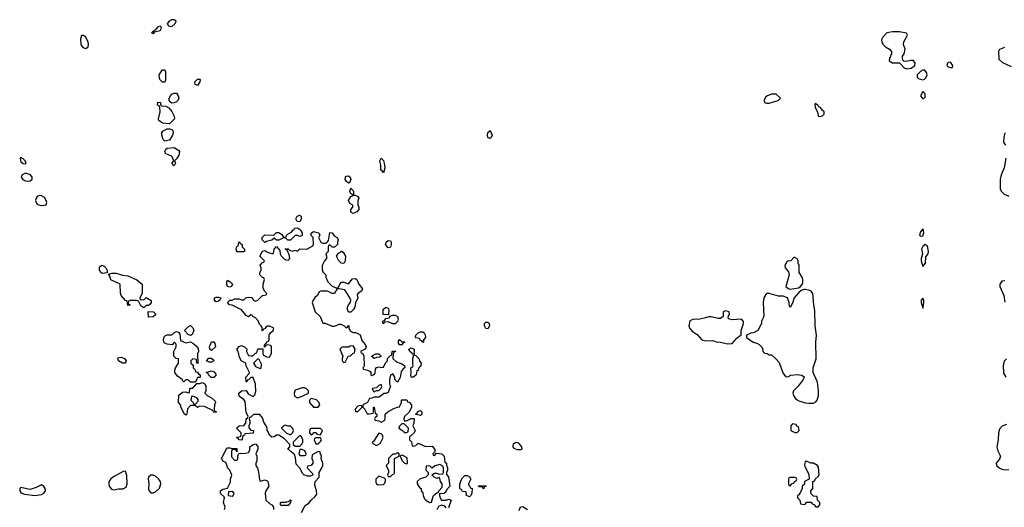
# Model space of a CAD drawing. Header units: inches. Extents: x 2380053 to 2584298, y 380219 to 546618.
# Tile 338 of 656: x 2533241 to 2541712, y 425329 to 429524. Entities that reach past the tile are written whole.
import ezdxf

# ---------------------------------------------------------------- set-up
doc = ezdxf.new("R2010")
doc.units = ezdxf.units.IN
doc.header["$MEASUREMENT"] = 0
doc.layers.add('C5432', color=7, linetype='Continuous')
doc.layers.add('C5442', color=7, linetype='Continuous')

msp = doc.modelspace()

# ---------------------------------------------------------------- linework, layer by layer
at = {"layer": 'C5432', "color": 2}
for points, elevation in [([(2534550, 429524), (2534530, 429514), (2534511, 429490), (2534522, 429470), (2534550, 429466), (2534579, 429490), (2534588, 429510), (2534570, 429522)], 38), ([(2534450, 429468), (2534430, 429462), (2534406.4, 429433.6), (2534394, 429430), (2534398, 429422), (2534390, 429426), (2534384.7, 429415.3), (2534374, 429410), (2534390, 429404.7), (2534398, 429410), (2534400.4, 429419.6), (2534450, 429432), (2534462, 429450), (2534459, 429459)], 38), ([(2533790, 429389), (2533771.6, 429388.4), (2533764.9, 429355.1), (2533768, 429310), (2533785.5, 429285.5), (2533810, 429276.3), (2533829.5, 429290.5), (2533834, 429310), (2533831.4, 429331.4), (2533810, 429373.2)], 38), ([(2534490, 428986), (2534470, 428988), (2534448, 429010), (2534443.1, 429023.1), (2534442, 429050), (2534470, 429092), (2534490, 429092), (2534494.4, 429074.4), (2534496, 429004)], 34), ([(2534770, 428958), (2534750, 428966), (2534748.7, 428990), (2534770, 429011.3), (2534790, 429012), (2534794, 429010), (2534791.3, 428990)], 34), ([(2534550, 428806), (2534536.4, 428816.4), (2534528, 428830), (2534528, 428850), (2534538, 428870), (2534550, 428882), (2534570, 428892), (2534588.7, 428891.3), (2534604.7, 428870), (2534611.3, 428850), (2534602, 428830), (2534590, 428818), (2534570, 428808)], 34), ([(2534530, 428628), (2534470, 428635.3), (2534438, 428658), (2534435.3, 428670), (2534449, 428730), (2534448, 428768), (2534442, 428782), (2534428, 428790), (2534430, 428814), (2534451.1, 428811.1), (2534452.7, 428792.7), (2534462, 428782), (2534499.6, 428779.6), (2534524.7, 428764.7), (2534550, 428734), (2534570, 428694), (2534572, 428670)], 34), ([(2539750, 428882), (2539710, 428882), (2539674, 428870), (2539659.6, 428860.4), (2539642, 428830), (2539654, 428810), (2539670, 428804.7), (2539690, 428806), (2539766, 428830), (2539786, 428850)], 38), ([(2534490, 428478), (2534474, 428494), (2534462.7, 428530), (2534464, 428550), (2534473.6, 428566.4), (2534510, 428584.7), (2534530, 428584.7), (2534550, 428578), (2534558, 428570), (2534561, 428550), (2534556, 428530), (2534530, 428488.7)], 34), ([(2537290, 428502), (2537269.3, 428509.3), (2537265.2, 428530), (2537270, 428554), (2537290, 428572), (2537304.7, 428530), (2537298, 428510)], 34), ([(2534570, 428266), (2534548.9, 428288.9), (2534568, 428310), (2534548.9, 428348.9), (2534498, 428370), (2534490, 428386), (2534498, 428410), (2534510, 428418), (2534570, 428424.7), (2534610, 428398), (2534614.8, 428390), (2534610, 428358), (2534590, 428326), (2534574, 428310), (2534582, 428290)], 34), ([(2533250, 428338), (2533244.7, 428330), (2533250, 428302), (2533270, 428286), (2533290, 428284.7), (2533298, 428290), (2533288, 428310), (2533270, 428328)], 38), ([(2536370, 428206), (2536362, 428222), (2536348.7, 428230), (2536348.7, 428270), (2536338, 428310), (2536350, 428332), (2536370, 428314), (2536376, 428290), (2536382, 428250)], 34), ([(2533290, 428203.7), (2533262.8, 428190), (2533254.8, 428170), (2533268, 428148), (2533290, 428137.3), (2533310, 428134.8), (2533330, 428138.8), (2533348.9, 428151.1), (2533349, 428170), (2533335.3, 428190)], 38), ([(2536070, 428118), (2536050, 428135.3), (2536041.2, 428150), (2536044, 428170), (2536050, 428178), (2536070, 428181), (2536084.7, 428170), (2536090.9, 428149.1), (2536078, 428122)], 34), ([(2536114, 428014), (2536126, 428014), (2536150, 428002), (2536158, 427990), (2536151.3, 427970), (2536151.3, 427930), (2536158, 427910), (2536158, 427890), (2536142, 427870), (2536130, 427864), (2536110, 427858), (2536089.1, 427869.1), (2536089, 427890), (2536108, 427910), (2536107.3, 427927.3), (2536082, 427942), (2536069.1, 427969.1), (2536090, 428002), (2536106, 428010), (2536102, 428022), (2536090, 428026), (2536082, 428050), (2536090, 428074), (2536112, 428050)], 34), ([(2533410, 428012.7), (2533390, 428002.7), (2533381.6, 427990), (2533378.4, 427970), (2533384.9, 427944.9), (2533394.9, 427934.9), (2533426, 427926), (2533450, 427927.3), (2533469.2, 427930.8), (2533474.5, 427950), (2533469.5, 427970), (2533454, 427994), (2533430, 428009.6)], 38), ([(2535650, 427786), (2535627.3, 427787.3), (2535618, 427810), (2535627.3, 427832.7), (2535650, 427842), (2535662, 427830), (2535662, 427810)], 34), ([(2535650, 427658), (2535630, 427668), (2535610, 427668), (2535571.6, 427628.4), (2535548.4, 427628.4), (2535530, 427646), (2535510, 427648), (2535471.6, 427628.4), (2535450, 427628), (2535430, 427646), (2535411.3, 427628.7), (2535363.6, 427616.4), (2535350, 427608), (2535326, 427630), (2535326, 427650), (2535350, 427674), (2535428.4, 427671.6), (2535450, 427692), (2535470, 427692), (2535496.9, 427676.9), (2535510, 427654), (2535530, 427654), (2535543.1, 427676.9), (2535582, 427698), (2535590, 427714), (2535602, 427718), (2535606, 427730), (2535630, 427734), (2535656.9, 427716.9), (2535671.1, 427691.1), (2535670, 427668)], 34), ([(2536410, 427562), (2536389, 427590), (2536395.3, 427610), (2536410, 427624.7), (2536430, 427622), (2536438, 427610), (2536438, 427590), (2536430, 427568)], 34), ([(2535110, 427526), (2535108, 427530), (2535102, 427550), (2535110, 427574), (2535122, 427578), (2535126, 427610), (2535130, 427614), (2535138, 427598), (2535154, 427590), (2535154, 427570), (2535174, 427550), (2535174, 427530), (2535170, 427526)], 34), ([(2536030, 427428), (2536006, 427430), (2535986, 427450), (2535966, 427490), (2535983.1, 427516.9), (2536010, 427534), (2536023.6, 427523.6), (2536044.7, 427490), (2536042, 427450)], 34), ([(2539910, 427478), (2539902, 427478), (2539874, 427450), (2539850, 427448), (2539839.6, 427440.4), (2539824.7, 427410), (2539826, 427390), (2539855.3, 427355.3), (2539861, 427330), (2539832, 427230), (2539851.1, 427211.1), (2539870, 427206), (2539942, 427218), (2539955.3, 427224.7), (2539973.6, 427246.4), (2539978, 427262), (2539979, 427290), (2539974, 427310), (2539948, 427350), (2539948, 427410), (2539938, 427430), (2539938, 427450), (2539930, 427466)], 38), ([(2533950, 427342), (2533938, 427350), (2533928.7, 427370), (2533928.9, 427391.1), (2533936.4, 427403.6), (2533950, 427412), (2533970, 427402), (2533982, 427390), (2533992.7, 427367.3), (2533994, 427346), (2533990, 427346)], 34), ([(2534310, 427114), (2534330, 427134), (2534371.3, 427108.7), (2534372, 427090), (2534363.6, 427076.4), (2534350, 427066), (2534330, 427066), (2534310, 427046), (2534283.1, 427063.1), (2534262, 427102), (2534247.3, 427107.3), (2534192.7, 427107.3), (2534178, 427102), (2534174, 427090), (2534178, 427078), (2534190, 427074), (2534192, 427068), (2534170, 427066), (2534166, 427106), (2534150, 427108), (2534115.3, 427150), (2534108.9, 427171.1), (2534106, 427250), (2534025.6, 427285.6), (2534016.4, 427316.4), (2534006, 427334), (2534036.4, 427343.6), (2534070, 427344.7), (2534125.4, 427325.4), (2534170, 427322), (2534250, 427286), (2534294, 427250), (2534294, 427170), (2534274, 427130), (2534278, 427118)], 34), ([(2535050, 427222), (2535028.7, 427230), (2535022, 427250), (2535022, 427270), (2535030, 427282), (2535052, 427270), (2535071, 427250), (2535062, 427230)], 34), ([(2534930, 427098), (2534923.1, 427103.1), (2534918, 427110), (2534918, 427130), (2534930, 427138), (2534950, 427138), (2534971.3, 427131.3), (2534962, 427110), (2534950, 427104)], 34), ([(2536410, 426986), (2536368.4, 426988.4), (2536368.7, 427030), (2536390, 427051.3), (2536410, 427042), (2536418, 427030), (2536414, 426986)], 34), ([(2534350, 426966), (2534347.3, 427012.7), (2534391.6, 427011.6), (2534410, 426994), (2534410, 426986), (2534390, 426968)], 34), ([(2536450, 426908), (2536410, 426926), (2536378, 426922), (2536374, 426910), (2536368, 426908), (2536366, 426930), (2536382, 426938), (2536390, 426954), (2536422, 426958), (2536426, 426974), (2536450, 426982), (2536470, 426982), (2536491.1, 426971.1), (2536498, 426950), (2536490, 426928), (2536470, 426908)], 34), ([(2539310, 427019), (2539292, 427010), (2539292, 426970), (2539270, 426954), (2539250, 426953.2), (2539190, 426969), (2539171.1, 426968.9), (2539142, 426958), (2539091.9, 426948.1), (2539033.7, 426946.3), (2539007.3, 426932.7), (2538999.1, 426890), (2539006.4, 426866.4), (2539026, 426846), (2539070, 426816), (2539110, 426771.3), (2539142.8, 426762.8), (2539205.4, 426765.4), (2539231.6, 426751.6), (2539270, 426751), (2539330, 426736), (2539370, 426738), (2539410, 426784.7), (2539448, 426812), (2539449, 426850), (2539469, 426910), (2539468.7, 426928.7), (2539450, 426948), (2539370, 426941.2), (2539338, 426950), (2539335.3, 426970), (2539348.7, 426990), (2539346, 427010)], 38), ([(2534710, 426808), (2534690, 426815.3), (2534658, 426850), (2534690, 426882), (2534710, 426892), (2534730, 426874), (2534738, 426850), (2534723.6, 426816.4)], 34), ([(2537270, 426864), (2537250, 426868), (2537240.9, 426890), (2537239, 426910), (2537250, 426921), (2537270, 426921), (2537281, 426910), (2537282.8, 426890)], 34), ([(2534670, 426744.7), (2534710, 426752), (2534730, 426742), (2534758, 426718), (2534775.3, 426695.3), (2534778, 426670), (2534772, 426650), (2534772.7, 426567.3), (2534766, 426570), (2534762, 426602), (2534730, 426606), (2534714, 426590), (2534714, 426570), (2534732.7, 426552.7), (2534734, 426530), (2534751.6, 426511.6), (2534754, 426494), (2534771.6, 426491.6), (2534778, 426478), (2534794, 426470), (2534794, 426450), (2534790, 426446), (2534770, 426446), (2534754, 426406), (2534750, 426406), (2534710, 426406), (2534690, 426426), (2534670, 426426), (2534650, 426406), (2534638, 426430), (2534598, 426458), (2534575.3, 426490), (2534575.3, 426510), (2534582, 426530), (2534608, 426570), (2534606, 426606), (2534586, 426610), (2534568, 426630), (2534568, 426670), (2534586, 426710), (2534586, 426730), (2534582, 426742), (2534570, 426746), (2534552, 426728), (2534510, 426733.2), (2534485.1, 426745.1), (2534479.3, 426770), (2534485.2, 426794.8), (2534494, 426806), (2534510, 426814), (2534550, 426814), (2534568.4, 426831.6), (2534590, 426842), (2534599.6, 426839.6), (2534610, 426834), (2534619.6, 426819.6), (2534624.7, 426764.7)], 34), ([(2536530, 426754), (2536550, 426754), (2536554, 426750), (2536538, 426742), (2536530, 426728), (2536510, 426726), (2536500.4, 426740.4), (2536500.4, 426759.6), (2536510, 426774)], 34), ([(2536710, 426746), (2536702, 426762), (2536687.3, 426767.3), (2536682, 426782), (2536650, 426786), (2536646, 426790), (2536648, 426810), (2536670, 426831.3), (2536690, 426838), (2536710, 426838), (2536722, 426830), (2536730, 426814), (2536731.1, 426788.9), (2536714, 426770), (2536714, 426750)], 34), ([(2534890, 426678), (2534878, 426690), (2534875.3, 426710), (2534890, 426752), (2534910, 426752), (2534919.6, 426739.6), (2534924.7, 426710)], 34), ([(2536110, 426718), (2536083.6, 426716.4), (2536070, 426706), (2536012.7, 426707.3), (2535994, 426690), (2536022, 426630), (2536014, 426610), (2536014, 426590), (2536030, 426574), (2536042, 426578), (2536066, 426630), (2536087.3, 426632.7), (2536107.3, 426652.7), (2536122, 426658), (2536126, 426690)], 34), ([(2536610, 426448), (2536605.2, 426465.2), (2536608.7, 426488.7), (2536606, 426530), (2536622, 426538), (2536626, 426550), (2536622, 426562), (2536622, 426610), (2536628, 426630), (2536627.3, 426647.3), (2536598, 426670), (2536588, 426690), (2536610, 426702), (2536634, 426690), (2536634, 426650), (2536638, 426638), (2536650, 426634), (2536674, 426610), (2536683.6, 426583.6), (2536694, 426570), (2536692, 426550), (2536672.7, 426527.3), (2536670, 426506), (2536658, 426502), (2536652, 426470), (2536630, 426448.7)], 34), ([(2534150, 426568.7), (2534126, 426570), (2534090, 426588.7), (2534086, 426614), (2534110, 426621), (2534142, 426610), (2534158, 426590)], 34), ([(2534870, 426578), (2534848, 426590), (2534868.4, 426611.6), (2534890, 426612), (2534912.7, 426592.7), (2534910, 426588), (2534890, 426578)], 34), ([(2535290, 426606), (2535252, 426570), (2535270, 426542), (2535310, 426524.7), (2535318, 426530), (2535320.4, 426560.4), (2535302, 426602)], 34), ([(2536290, 426609), (2536268, 426630), (2536306, 426650), (2536331, 426651), (2536352, 426630), (2536339.6, 426620.4), (2536310, 426618)], 34), ([(2534910, 426446), (2534887.3, 426447.3), (2534866, 426470), (2534862, 426482), (2534846, 426490), (2534890, 426502), (2534915.3, 426495.3), (2534931.3, 426470)], 34), ([(2534910, 426146), (2534902, 426162), (2534830, 426195.3), (2534790, 426198), (2534770, 426188), (2534750, 426206), (2534710, 426206), (2534683.6, 426176.4), (2534678, 426130), (2534670, 426122), (2534658, 426130), (2534628, 426190), (2534627.3, 426207.3), (2534608, 426230), (2534610, 426294), (2534640.4, 426319.6), (2534670, 426322), (2534690, 426314), (2534702, 426318), (2534706, 426350), (2534710, 426354), (2534730, 426354), (2534766, 426394), (2534790, 426394), (2534810, 426402), (2534832.7, 426392.7), (2534842, 426370), (2534842, 426330), (2534834, 426310), (2534854, 426290), (2534891.1, 426271.1), (2534922, 426242), (2534924.7, 426230), (2534918, 426210), (2534914, 426170), (2534918, 426158), (2534930, 426154), (2534931.6, 426148.4)], 34), ([(2535690, 426358), (2535670, 426358), (2535610, 426338), (2535602, 426310), (2535605.4, 426285.4), (2535630, 426272), (2535670, 426284.7), (2535726, 426310), (2535726, 426330), (2535708.4, 426348.4)], 34), ([(2536350, 426386), (2536330, 426378), (2536310, 426358), (2536274, 426350), (2536284.7, 426324.7), (2536290, 426322), (2536310, 426334), (2536330, 426334), (2536350, 426354), (2536358, 426370)], 34), ([(2534730, 426286), (2534718, 426282), (2534714, 426250), (2534734, 426230), (2534738, 426218), (2534750, 426214), (2534776.4, 426243.6), (2534776.4, 426256.4), (2534766, 426270), (2534750, 426278)], 34), ([(2535750, 426266), (2535734, 426250), (2535734, 426230), (2535770, 426192), (2535810, 426192), (2535822, 426210), (2535820.4, 426220.4), (2535814.6, 426234.6), (2535794.6, 426254.6)], 34), ([(2536170, 426206), (2536150, 426198), (2536126.4, 426173.6), (2536130, 426154), (2536150, 426154), (2536186, 426190), (2536182, 426202)], 34), ([(2536690, 426118), (2536670, 426126), (2536648, 426128), (2536650, 426134), (2536662, 426138), (2536667.3, 426152.7), (2536690, 426162), (2536702, 426150), (2536702, 426130)], 34), ([(2535525.4, 426034.6), (2535514, 426030), (2535494, 426010), (2535534, 425970), (2535570, 425954), (2535590, 425974), (2535598, 425990), (2535590, 426006), (2535570, 426026), (2535550, 426026)], 34), ([(2536550, 426046), (2536530, 426046), (2536510, 426026), (2536502, 426010), (2536543.6, 425983.6), (2536550, 425974), (2536570, 425974), (2536582, 425978), (2536586, 426010)], 34), ([(2539890, 426046), (2539874, 426030), (2539874, 425990), (2539910, 425974), (2539930, 425974), (2539946, 425990), (2539942, 426022), (2539927.3, 426027.3), (2539922, 426042)], 38), ([(2535650, 425946), (2535594, 425890), (2535594, 425870), (2535610, 425854), (2535650, 425854), (2535670, 425874), (2535678, 425890), (2535678, 425910), (2535662, 425942)], 34), ([(2535830, 426006), (2535750, 426006), (2535738, 426002), (2535734, 425970), (2535750, 425954), (2535762, 425958), (2535770, 425974), (2535792.7, 425972.7), (2535798, 425958), (2535830, 425954), (2535846, 425990)], 34), ([(2535830, 425926), (2535790, 425926), (2535778, 425922), (2535774, 425910), (2535790, 425874), (2535810, 425874), (2535830, 425894), (2535838, 425910)], 34), ([(2536330, 425966), (2536283.6, 425896.4), (2536274, 425890), (2536278, 425878), (2536310, 425862), (2536342, 425878), (2536368, 425930), (2536362, 425950), (2536350, 425962)], 34), ([(2537550, 425823.6), (2537524.6, 425824.6), (2537495.6, 425835.6), (2537485.1, 425850), (2537490, 425874.8), (2537509.7, 425890.3), (2537530, 425883.8), (2537559.3, 425850), (2537560.7, 425830)], 34), ([(2535670, 425826), (2535650, 425826), (2535642, 425790), (2535650, 425774), (2535690, 425774), (2535702, 425778), (2535706, 425790), (2535694.6, 425814.6)], 34), ([(2536490, 425798), (2536470, 425786), (2536450, 425786), (2536414, 425750), (2536414, 425710), (2536394, 425690), (2536412.7, 425647.3), (2536414, 425630), (2536405.4, 425605.4), (2536410, 425594), (2536430, 425594), (2536447.3, 425612.7), (2536462, 425618), (2536466, 425630), (2536466, 425750), (2536506, 425770), (2536506, 425790)], 34), ([(2536522, 425778), (2536514, 425770), (2536532, 425730), (2536550, 425712), (2536570, 425702), (2536578, 425710), (2536575.3, 425755.3), (2536536.4, 425776.4)], 34), ([(2536856.4, 425696.4), (2536812.7, 425687.3), (2536790, 425666), (2536770, 425686), (2536738, 425682), (2536734, 425650), (2536754, 425630), (2536754, 425610), (2536734, 425590), (2536686, 425574), (2536662, 425550), (2536662, 425530), (2536679.6, 425499.6), (2536694, 425490), (2536694, 425470), (2536710, 425454), (2536711.3, 425430), (2536723.6, 425403.6), (2536734, 425390), (2536770, 425372), (2536786, 425374), (2536786, 425386), (2536802, 425430), (2536830, 425454), (2536842, 425458), (2536846, 425470), (2536876.4, 425503.6), (2536875.3, 425530), (2536862, 425550), (2536856.4, 425576.4), (2536850, 425586), (2536830, 425578), (2536806, 425590), (2536786, 425610), (2536810, 425622), (2536830, 425622), (2536850, 425614), (2536882, 425618), (2536886, 425630), (2536886, 425670), (2536882, 425682)], 34), ([(2534150, 425639.3), (2534130, 425638), (2534049.1, 425590.9), (2534025.9, 425574.1), (2534008.7, 425550), (2534006.7, 425530), (2534012, 425512), (2534030, 425486.8), (2534050, 425479.1), (2534090, 425488.2), (2534130, 425488.4), (2534156.3, 425503.7), (2534165.1, 425530), (2534162.7, 425602.7)], 38), ([(2534390, 425605.1), (2534370, 425604.4), (2534350.4, 425590), (2534346.8, 425573.2), (2534351.6, 425530), (2534350, 425484.7), (2534354.9, 425470), (2534370, 425454.9), (2534390, 425454.9), (2534410, 425463.7), (2534444.7, 425495.3), (2534455.1, 425530), (2534452.4, 425550), (2534435.7, 425575.7), (2534410, 425597.7)], 38), ([(2536330, 425598), (2536306, 425570), (2536303.6, 425543.6), (2536312, 425530), (2536324, 425524), (2536370, 425526), (2536378, 425530), (2536388.7, 425550), (2536388, 425570), (2536379, 425579)], 34), ([(2537110, 425418), (2537086, 425430), (2537082, 425462), (2537050, 425466), (2537042, 425482), (2537030, 425486), (2537027.3, 425492.7), (2537027.3, 425527.3), (2537038, 425562), (2537050, 425582), (2537070, 425602), (2537090, 425602), (2537110, 425592), (2537122, 425570), (2537102, 425530), (2537102, 425522), (2537114, 425510), (2537118, 425498), (2537134, 425490), (2537131.6, 425451.6), (2537122, 425430)], 34), ([(2539910, 425586), (2539870, 425586), (2539858, 425582), (2539854, 425570), (2539854, 425530), (2539858, 425518), (2539870, 425514), (2539887.3, 425532.7), (2539902, 425538), (2539907.3, 425552.7), (2539922, 425558), (2539926, 425570), (2539922, 425582)], 38), ([(2533430, 425524), (2533381.7, 425498.3), (2533330, 425482.4), (2533262, 425498), (2533250, 425499), (2533241, 425490), (2533241, 425470), (2533250, 425458), (2533258, 425450), (2533281.3, 425441.3), (2533370, 425430.4), (2533430, 425438.8), (2533448.7, 425450), (2533464, 425470), (2533461.2, 425490), (2533450, 425508.7)], 38), ([(2537230, 425486), (2537222, 425502), (2537190, 425506), (2537187.3, 425512.7), (2537250, 425514), (2537252.7, 425507.3), (2537238, 425502)], 34), ([(2535070, 425466), (2535038, 425462), (2535034, 425430), (2535070, 425424.7), (2535078, 425430), (2535086, 425450)], 34), ([(2535490, 425346), (2535486, 425350), (2535486, 425370), (2535490, 425374), (2535530, 425374), (2535558, 425382), (2535570, 425394), (2535574, 425390), (2535572, 425370), (2535550, 425346)], 34)]:
    msp.add_lwpolyline(points, close=True, dxfattribs=dict(at, elevation=elevation))
for points, elevation in [([(2535666, 425286), (2535696.4, 425343.6), (2535730, 425364.7), (2535750, 425391.3), (2535780.4, 425419.6), (2535796.4, 425443.6), (2535795.3, 425470), (2535780.2, 425520.2), (2535782, 425550), (2535818, 425590), (2535818, 425630), (2535838, 425662), (2535849, 425690), (2535848.7, 425710), (2535835.3, 425750), (2535838, 425770), (2535826, 425794), (2535826, 425806), (2535810, 425808), (2535758, 425782), (2535754, 425750), (2535762, 425730), (2535762, 425710), (2535750, 425688), (2535718, 425682), (2535714, 425670), (2535759.6, 425619.6), (2535762, 425610), (2535758, 425602), (2535743.6, 425596.4), (2535716.4, 425596.4), (2535686, 425610), (2535676.4, 425616.4), (2535650, 425666), (2535620.4, 425700.4), (2535615.3, 425755.3), (2535604, 425784), (2535548, 425830), (2535566, 425850), (2535566, 425870), (2535518, 425918), (2535470, 425948.7), (2535450, 425948.7), (2535430, 425935.3), (2535410, 425934), (2535390, 425949.2), (2535378.6, 425978.6), (2535369, 425990), (2535368.7, 426010), (2535362, 426030), (2535342, 426062), (2535330, 426098), (2535308.4, 426128.4), (2535252.7, 426127.3), (2535230, 426106), (2535218, 426102), (2535214, 426090), (2535222, 426070), (2535222, 426050), (2535212, 426030), (2535212.7, 426012.7), (2535230, 425994), (2535251.1, 425991.1), (2535250, 425968), (2535178, 425962), (2535174, 425950), (2535158, 425942), (2535154, 425910), (2535150, 425906), (2535128.4, 425908.4), (2535122, 425922), (2535106, 425930), (2535110, 425934), (2535142, 425938), (2535146, 425950), (2535146, 425970), (2535110, 426006), (2535110, 426014), (2535128.9, 426031.1), (2535170, 426034), (2535187.3, 426052.7), (2535188.4, 426091.6), (2535202, 426098), (2535206, 426110), (2535189.1, 426149.1), (2535180.2, 426240.2), (2535170, 426258), (2535146, 426270), (2535130, 426286), (2535126, 426310), (2535150, 426332), (2535190, 426334), (2535205.4, 426305.4), (2535250, 426282), (2535263.1, 426296.9), (2535273.2, 426326.8), (2535268.7, 426390), (2535250, 426446), (2535230, 426446), (2535210, 426426), (2535198, 426422), (2535194, 426410), (2535188.4, 426408.4), (2535186, 426450), (2535218, 426482), (2535218, 426490), (2535190, 426546), (2535188, 426568), (2535146, 426590), (2535128.4, 426628.4), (2535127.3, 426647.3), (2535116.4, 426676.4), (2535108, 426690), (2535130, 426714), (2535150, 426722), (2535174, 426710), (2535194, 426690), (2535192, 426670), (2535210, 426634), (2535230, 426632), (2535247.3, 426632.7), (2535270, 426654), (2535282, 426658), (2535290, 426692), (2535334, 426694), (2535334, 426650), (2535338, 426638), (2535363.6, 426623.6), (2535390, 426622), (2535408.4, 426651.6), (2535407.3, 426707.3), (2535402, 426722), (2535370, 426726), (2535358, 426722), (2535354, 426710), (2535346, 426706), (2535347.3, 426727.3), (2535350, 426734), (2535362, 426738), (2535367.3, 426752.7), (2535382, 426758), (2535387.3, 426772.7), (2535388.4, 426811.6), (2535398, 426830), (2535422, 426850), (2535428, 426870), (2535390, 426888.7), (2535371.6, 426888.4), (2535359.6, 426880.4), (2535350, 426866), (2535338, 426862), (2535334, 426850), (2535327.3, 426847.3), (2535326, 426870), (2535318, 426890), (2535305.2, 426905.2), (2535292.7, 426932.7), (2535270, 426958), (2535246, 426970), (2535242, 426982), (2535230, 426986), (2535210, 426968.7), (2535190, 426978), (2535150, 427028), (2535070, 427068.7), (2535046, 427070), (2535028, 427090), (2535048.4, 427111.6), (2535070, 427112), (2535090, 427122), (2535130, 427122), (2535150, 427114), (2535170, 427114), (2535186, 427130), (2535210, 427138), (2535234.8, 427134.8), (2535242, 427130), (2535251.6, 427111.6), (2535270, 427102), (2535290, 427112), (2535330, 427152), (2535362, 427158), (2535366, 427170), (2535348.4, 427188.4), (2535336.4, 427216.4), (2535335.3, 427250), (2535346, 427290), (2535342, 427302), (2535330, 427306), (2535306, 427330), (2535306, 427350), (2535318, 427370), (2535318, 427390), (2535308.9, 427411.1), (2535330, 427434), (2535342, 427438), (2535346, 427450), (2535306, 427490), (2535330, 427534), (2535350, 427538), (2535366, 427526), (2535390, 427518), (2535410, 427512), (2535426, 427514), (2535429.3, 427550.7), (2535451.6, 427571.6), (2535479.6, 427539.6), (2535482, 427510), (2535490, 427494), (2535522, 427462), (2535550, 427454), (2535566, 427470), (2535560.4, 427500.4), (2535542, 427542), (2535526, 427550), (2535530, 427554), (2535550, 427554), (2535562, 427542), (2535590, 427532), (2535610, 427542), (2535630, 427534), (2535650, 427554), (2535710, 427551.3), (2535762, 427578), (2535767.3, 427592.7), (2535766, 427650), (2535748.4, 427668.4), (2535748.4, 427688.4), (2535770, 427702), (2535814, 427690), (2535822, 427670), (2535812, 427650), (2535831.6, 427611.6), (2535850, 427602), (2535878, 427602), (2535890, 427614), (2535896.4, 427623.6), (2535910, 427692), (2535930, 427691.3), (2535945.4, 427665.4), (2535972, 427650), (2535982, 427630), (2535974, 427610), (2535974, 427590), (2535950, 427566), (2535930, 427566), (2535910, 427586), (2535898, 427582), (2535894, 427570), (2535894, 427530), (2535874, 427510), (2535882, 427490), (2535882, 427470), (2535862, 427450), (2535842, 427410), (2535843.6, 427376.4), (2535850, 427354), (2535874, 427330), (2535874, 427310), (2535892, 427270), (2535930, 427232), (2535970, 427214), (2535982, 427218), (2535995.3, 427250), (2536010, 427264.7), (2536030, 427264.7), (2536070, 427252), (2536104.7, 427295.3), (2536130, 427298), (2536142, 427290), (2536158, 427250), (2536191, 427210), (2536182, 427190), (2536151.1, 427168.9), (2536144.7, 427155.3), (2536150.9, 427129.1), (2536131.3, 427090), (2536124.7, 427050), (2536110.7, 427029.3), (2536088.9, 427008.9), (2536069, 427009), (2536062, 427030), (2536062, 427050), (2536068.7, 427070), (2536088, 427090), (2536088.7, 427110), (2536078, 427138), (2536039, 427199), (2535990, 427208.7), (2535972, 427208), (2535948.4, 427168.4), (2535930, 427168), (2535890, 427188), (2535832.7, 427187.3), (2535818, 427182), (2535802, 427150), (2535783.5, 427136.5), (2535764.7, 427110), (2535758, 427090), (2535782, 427010), (2535824.7, 426970), (2535850, 426914), (2535870, 426912), (2535930, 426887.3), (2535950, 426887.3), (2535990, 426904.7), (2536003.6, 426903.6), (2536031.6, 426891.6), (2536050, 426874), (2536062, 426878), (2536070, 426894), (2536074, 426890), (2536074, 426870), (2536086, 426846), (2536110, 426832), (2536130, 426832), (2536150, 426824.7), (2536170, 426812), (2536184, 426764), (2536212, 426730), (2536222, 426710), (2536214, 426690), (2536174, 426670), (2536178, 426658), (2536190, 426654), (2536202, 426630), (2536204.7, 426550), (2536202, 426538), (2536194, 426530), (2536198, 426518), (2536234, 426510), (2536256.9, 426496.9), (2536262, 426490), (2536262, 426470), (2536270, 426462), (2536290, 426472), (2536298, 426482), (2536303.1, 426516.9), (2536310, 426532), (2536330, 426538), (2536350, 426532), (2536370, 426534), (2536388.4, 426571.6), (2536406, 426590), (2536406, 426610), (2536430, 426634), (2536442, 426638), (2536446, 426670), (2536450, 426672), (2536470, 426674), (2536474, 426670), (2536458, 426662), (2536452.7, 426647.3), (2536452, 426610), (2536482, 426582), (2536530, 426564.7), (2536552, 426550), (2536554, 426530), (2536539.8, 426520.2), (2536522, 426498), (2536513.2, 426446.8), (2536490, 426406), (2536468.4, 426428.4), (2536468, 426450), (2536450, 426478), (2536430, 426466), (2536422, 426430), (2536422, 426390), (2536432, 426370), (2536410, 426318), (2536391.6, 426308.4), (2536372.7, 426307.3), (2536354, 426290), (2536330, 426278), (2536290, 426278), (2536270, 426268), (2536250, 426266), (2536234, 426230), (2536194, 426210), (2536194, 426190), (2536210, 426174), (2536230, 426134), (2536250, 426132), (2536282, 426138), (2536286, 426150), (2536286, 426190), (2536290, 426192), (2536298, 426138), (2536314, 426130), (2536314, 426110), (2536298, 426102), (2536294, 426090), (2536298, 426078), (2536330, 426074), (2536350, 426062), (2536382, 426078), (2536386, 426090), (2536386, 426130), (2536408.9, 426151.1), (2536460.4, 426179.6), (2536490, 426192), (2536510, 426194), (2536526, 426230), (2536526, 426250), (2536530, 426254), (2536572.7, 426252.7), (2536578, 426238), (2536592.7, 426232.7), (2536611.6, 426211.6), (2536612, 426190), (2536591.3, 426148.7), (2536552, 426110), (2536544.7, 426090), (2536550, 426074), (2536570, 426072), (2536610, 426094), (2536630, 426094), (2536634, 426090), (2536632.7, 426052.7), (2536622, 426030), (2536642, 425990), (2536634, 425970), (2536610, 425946), (2536598, 425942), (2536594, 425930), (2536594, 425910), (2536611.6, 425891.6), (2536618, 425858), (2536630, 425854), (2536650, 425862), (2536670, 425882), (2536731.6, 425851.6), (2536790, 425854), (2536812.7, 425827.3), (2536814, 425806), (2536794, 425790), (2536798, 425778), (2536810, 425774), (2536826, 425794), (2536874, 425790), (2536892, 425770), (2536898, 425718), (2536912, 425710), (2536912.7, 425692.7), (2536922, 425670), (2536922, 425650), (2536912, 425630), (2536912.7, 425612.7), (2536931.1, 425591.1), (2536942, 425510), (2536916.9, 425483.1), (2536903.6, 425456.4), (2536890, 425448), (2536854, 425446), (2536852, 425430), (2536858, 425410), (2536870, 425392), (2536910, 425392), (2536930, 425398), (2536952, 425390), (2536930, 425326)], 34), ([(2540000, 427202.3), (2539990, 427204), (2539964.7, 427195.3), (2539942.8, 427177.2), (2539904.7, 427130), (2539890, 427086), (2539870, 427048.7), (2539862, 427070), (2539862, 427090), (2539848, 427130), (2539810, 427145.2), (2539770, 427145.2), (2539690, 427168.7), (2539670, 427168), (2539659.6, 427160.4), (2539642, 427130), (2539638, 427090), (2539642, 426970), (2539622, 426930), (2539622, 426910), (2539591.1, 426848.9), (2539554, 426830), (2539530, 426828), (2539494, 426810), (2539494, 426790), (2539550, 426751.3), (2539582, 426742), (2539602, 426730), (2539622, 426710), (2539634, 426690), (2539634, 426670), (2539650, 426654), (2539671.6, 426651.6), (2539690, 426642), (2539710, 426642), (2539746.4, 426606.4), (2539775.3, 426575.3), (2539807.1, 426487.1), (2539830, 426454), (2539850, 426452), (2539874, 426466), (2539930, 426470.6), (2539970, 426464.7), (2539991.3, 426451.3), (2539982, 426430), (2539938, 426370), (2539898, 426330), (2539891.3, 426310), (2539898, 426290), (2539918.8, 426258.8), (2539944.5, 426244.5), (2539990, 426230.8), (2540000, 426229.3)], 38), ([(2535002, 425310), (2535008.7, 425330), (2534994, 425370), (2535002, 425410), (2534999, 425419), (2534969.3, 425449.3), (2534969.2, 425470), (2534990, 425484.7), (2535030, 425494), (2535054.6, 425545.4), (2535055.3, 425570), (2535066, 425606), (2535048, 425650), (2535028, 425670), (2535027.3, 425687.3), (2535015.3, 425715.3), (2534990, 425726), (2534978, 425750), (2535023.1, 425836.9), (2535030, 425842), (2535050, 425842), (2535070, 425834), (2535110, 425834), (2535110, 425806), (2535102, 425822), (2535090, 425826), (2535070, 425826), (2535062, 425810), (2535063.6, 425763.6), (2535090, 425734), (2535110, 425734), (2535116.4, 425743.6), (2535118, 425770), (2535127.3, 425792.7), (2535184.7, 425795.3), (2535210, 425802), (2535220.4, 425819.6), (2535222, 425850), (2535250, 425871), (2535270, 425874.8), (2535290, 425851.3), (2535291, 425829), (2535272, 425790), (2535282, 425770), (2535282, 425730), (2535272, 425710), (2535272, 425690), (2535286.4, 425666.4), (2535295.3, 425635.3), (2535304.7, 425564.7), (2535310, 425554), (2535350, 425566), (2535370, 425558), (2535374.8, 425550), (2535384.7, 425510), (2535358, 425470), (2535352, 425450), (2535358, 425390), (2535390, 425361), (2535411, 425351), (2535419.8, 425339.8), (2535424.7, 425330), (2535424.7, 425310)], 34), ([(2540000, 425722.7), (2539998, 425722), (2539994, 425690), (2540000, 425677.5)], 38), ([(2540000, 425553), (2539994, 425550), (2539991.6, 425528.4), (2539974, 425510), (2539974, 425490), (2539959.6, 425460.4), (2539943.6, 425436.4), (2539934, 425430), (2539934, 425410), (2539954, 425390), (2539958, 425358), (2539990, 425354), (2540000, 425357.3)], 38), ([(2536910, 425326), (2536898, 425338), (2536870, 425348.7), (2536843.5, 425336.5), (2536830, 425308)], 34), ([(2537537.2, 425302.8), (2537550, 425334), (2537570, 425336), (2537610, 425311.3)], 34)]:
    msp.add_lwpolyline(points, dxfattribs=dict(at, elevation=elevation))
at = {"layer": 'C5442', "color": 2, "elevation": 38}
for points in [[(2540810, 429419), (2540750, 429419), (2540702, 429410), (2540667.7, 429372.3), (2540654.8, 429350), (2540657.3, 429330), (2540670, 429311), (2540690, 429291), (2540724.7, 429270), (2540741, 429250), (2540741, 429230), (2540724.7, 429190), (2540722, 429170), (2540750, 429152), (2540810, 429154), (2540850.9, 429110.9), (2540870, 429101), (2540910, 429107.7), (2540941.2, 429130), (2540945.2, 429150), (2540932.1, 429172.1), (2540910, 429174), (2540864, 429164), (2540848, 429168), (2540838, 429178), (2540835.3, 429190), (2540835.3, 429210), (2540849.1, 429230.9), (2540859, 429270), (2540846, 429310), (2540847.2, 429332.8), (2540879, 429390), (2540870, 429408)], [(2541250, 429158), (2541230, 429155.3), (2541222, 429150), (2541218, 429130), (2541230, 429118), (2541250, 429112), (2541266, 429114), (2541268, 429130)], [(2541010, 429089.3), (2540990, 429079.3), (2540963, 429050), (2540962, 429030), (2540970, 429018.8), (2541010, 429007.3), (2541026.3, 429013.7), (2541036.5, 429023.5), (2541049.2, 429050), (2541044, 429070), (2541029.1, 429089.1)], [(2541010, 428906), (2540992, 428870), (2541010, 428842), (2541030, 428854), (2541032.3, 428870), (2541030, 428886)], [(2540090, 428806), (2540082, 428798), (2540084.7, 428770), (2540104.7, 428730), (2540110, 428694), (2540130, 428692), (2540150, 428701), (2540162, 428710), (2540162, 428730), (2540145.2, 428745.2), (2540130, 428768), (2540115.3, 428775.3), (2540110, 428786), (2540095.3, 428795.3)], [(2541010, 427726), (2540990, 427698), (2540981, 427670), (2540990, 427661), (2541010, 427664.7), (2541019, 427690), (2541018, 427710)], [(2541030, 427588.7), (2541010, 427574), (2540998.8, 427550), (2541007.3, 427510), (2540996, 427470), (2540996, 427450), (2541010, 427402), (2541033.2, 427430), (2541036.5, 427483.5), (2541056, 427510), (2541060.9, 427530), (2541050, 427578)], [(2541010, 427128), (2540998, 427110), (2540998, 427090), (2541010, 427042), (2541015.3, 427050), (2541019, 427090), (2541019, 427110)]]:
    msp.add_lwpolyline(points, close=True, dxfattribs=at)
for points in [[(2541713.8, 429286.2), (2541670, 429268), (2541661, 429250), (2541664.5, 429184.5), (2541696.8, 429156.8), (2541770, 429122)], [(2541717.3, 428550), (2541707.7, 428510), (2541706, 428470), (2541723.6, 428443.6)], [(2541726.4, 428333.6), (2541710.8, 428250), (2541683.8, 428190), (2541677, 428150), (2541675.3, 428090), (2541676.4, 428070), (2541684.9, 428050), (2541710, 428022.8), (2541750, 428006.8)], [(2540000, 426229.3), (2540030, 426224.7), (2540070, 426226), (2540090, 426236), (2540101.2, 426250), (2540113.2, 426290), (2540113.2, 426330), (2540105.6, 426405.6), (2540068, 426490), (2540068.7, 426530), (2540092.5, 426607.5), (2540089.3, 426750), (2540096, 426810), (2540085.1, 426890), (2540082, 427022), (2540072.7, 427070), (2540066, 427170), (2540050, 427189.2), (2540030, 427197.2), (2540000, 427202.3)], [(2541716.5, 427276.5), (2541690, 427275.3), (2541674.8, 427250), (2541673.4, 427230), (2541707.7, 427150), (2541715.3, 427095.3)], [(2541730, 426606), (2541710, 426586), (2541701, 426550), (2541704.5, 426484.5), (2541724.7, 426450)], [(2541730, 426042.7), (2541692.5, 426027.5), (2541670, 426002), (2541660.7, 425970), (2541659.1, 425910), (2541647.7, 425850), (2541655.2, 425815.2), (2541678, 425770), (2541670, 425744), (2541640.7, 425710), (2541646, 425690), (2541667.5, 425667.5), (2541690, 425656), (2541710, 425651), (2541750, 425654.8)], [(2540000, 425357.3), (2540002, 425358), (2540010, 425374), (2540050, 425374), (2540058, 425358), (2540072.7, 425352.7), (2540090, 425334), (2540110, 425334), (2540126, 425350), (2540126, 425370), (2540106, 425390), (2540102, 425422), (2540070, 425426), (2540050, 425446), (2540048, 425470), (2540066, 425490), (2540066, 425550), (2540082, 425558), (2540086, 425570), (2540110, 425594), (2540118, 425610), (2540114.6, 425674.6), (2540106, 425690), (2540070, 425708), (2540048.7, 425708.7), (2540010, 425726), (2540000, 425722.7)], [(2540000, 425677.5), (2540031.6, 425611.6), (2540034, 425570), (2540000, 425553)]]:
    msp.add_lwpolyline(points, dxfattribs=at)

doc.saveas('drawing.dxf')
